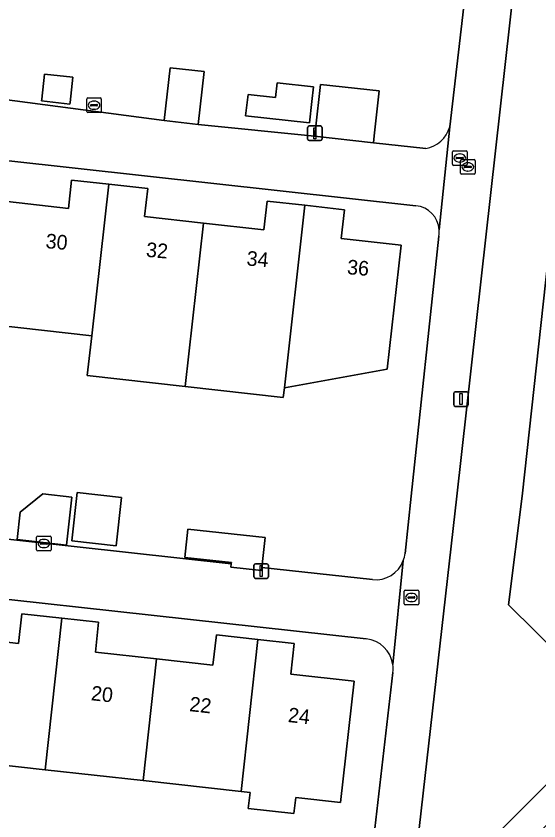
# Model space of a CAD drawing. Extents: x 161928 to 163071, y 386474 to 387428.
# Drawn here: x 162706 to 162741.8, y 386977.8 to 387032.8 of the extents above; entities that cross this region are included whole.
import ezdxf

# ---------------------------------------------------------------- set-up
doc = ezdxf.new("R2010")
doc.units = 0
for name, color, linetype in [('IMGEO_Brandkraan', 7, 'Continuous'), ('IMGEO_Erf', 7, 'Continuous'), ('IMGEO_Groenvoorziening', 7, 'Continuous'), ('IMGEO_Kolk', 7, 'Continuous'), ('IMGEO_Lichtmast', 7, 'Continuous'), ('IMGEO_Pand', 7, 'Continuous'), ('IMGEO_Pand_nummerreeks', 7, 'Continuous'), ('IMGEO_Rioolput', 7, 'Continuous'), ('IMGEO_Voetpad_halfverhard', 7, 'Continuous'), ('IMGEO_Voetpad_open', 7, 'Continuous')]:
    doc.layers.add(name, color=color, linetype=linetype)

msp = doc.modelspace()

# ---------------------------------------------------------------- linework, layer by layer
at = {"layer": 'IMGEO_Brandkraan'}
for p, q in [((162736.398, 387022.097), (162736.398, 387022.949)), ((162736.473, 387023.023), (162737.325, 387023.023)), ((162736.886, 387022.803), (162736.911, 387022.803)), ((162737.399, 387022.949), (162737.399, 387022.097)), ((162736.657, 387022.517), (162736.657, 387022.529)), ((162737.095, 387022.48), (162736.697, 387022.48)), ((162736.7, 387022.566), (162737.098, 387022.566)), ((162736.909, 387022.243), (162736.884, 387022.243)), ((162737.141, 387022.529), (162737.141, 387022.517)), ((162737.325, 387022.023), (162736.473, 387022.023))]:
    msp.add_line(p, q, dxfattribs=at)
for points in [[(162736.398, 387022.097), (162736.398, 387022.949)], [(162736.473, 387023.023), (162737.325, 387023.023)], [(162737.399, 387022.949), (162737.399, 387022.097)], [(162737.325, 387022.023), (162736.473, 387022.023)]]:
    msp.add_lwpolyline(points, dxfattribs=at)
for centre, radius, start, end in [((162736.475, 387022.947), 0.0765, 91.552, 178.448), ((162736.475, 387022.947), 0.0765, 91.552, 178.448), ((162737.323, 387022.947), 0.0765, 1.552, 88.448), ((162737.323, 387022.947), 0.0765, 1.552, 88.448), ((162736.475, 387022.099), 0.0765, 181.552, 268.448), ((162736.475, 387022.099), 0.0765, 181.552, 268.448), ((162736.697, 387022.526), 0.0403, 85.8775, 175.7526), ((162736.694, 387022.516), 0.0366, 178.938, 274.7102), ((162737.098, 387022.523), 0.043, 264.8664, 352.4533), ((162737.102, 387022.528), 0.0386, 1.7309, 96.639), ((162737.323, 387022.099), 0.0765, 271.552, 358.448), ((162737.323, 387022.099), 0.0765, 271.552, 358.448)]:
    msp.add_arc(centre, radius, start, end, dxfattribs=at)
for centre, major_axis, ratio, start_param, end_param in [((162736.885, 387022.523), (-0.387, 0.002), 0.722429, 4.712389, 7.853982), ((162736.91, 387022.523), (-0.39, 0.002), 0.717154, 1.570796, 4.712389)]:
    msp.add_ellipse(centre, major_axis=major_axis, ratio=ratio, start_param=start_param, end_param=end_param, dxfattribs=at)
at = {"layer": 'IMGEO_Erf'}
for points in [[(162735.66, 387025.258), (162738.286, 387047.884)], [(162692.184, 387028.852), (162716.125, 387025.692), (162716.528, 387029.307), (162718.86, 387029.047), (162718.457, 387025.432), (162726.414, 387024.629), (162726.466, 387025.095), (162726.811, 387028.172), (162730.839, 387027.721), (162730.495, 387024.653), (162730.442, 387024.178), (162734.025, 387023.78)], [(162733.342, 387019.869), (162691.449, 387024.479)], [(162705.4, 387020.152), (162709.566, 387019.685), (162709.783, 387021.624), (162712.326, 387021.339), (162714.997, 387021.04), (162714.784, 387019.134), (162718.819, 387018.682), (162722.938, 387018.22), (162723.159, 387020.19), (162725.748, 387019.9), (162728.459, 387019.597), (162728.239, 387017.63), (162732.328, 387017.172), (162731.379, 387008.697), (162724.348, 387007.411), (162724.274, 387006.755), (162717.566, 387007.507), (162710.859, 387008.258), (162711.161, 387010.961), (162704.454, 387011.712)], [(162732.605, 386996.089), (162733.022, 387000), (162734.916, 387017.787)], [(162688.859, 386998.88), (162720.713, 386995.363), (162720.724, 386995.465), (162717.531, 386995.817), (162717.745, 386997.75), (162723.025, 386997.166), (162722.8, 386995.132), (162730.368, 386994.296)], [(162729.945, 386990.245), (162688.476, 386994.802)], [(162702.181, 386990.368), (162706.147, 386989.93), (162706.371, 386991.958), (162709.115, 386991.655), (162711.638, 386991.376), (162711.412, 386989.326), (162715.598, 386988.863), (162719.461, 386988.436), (162719.692, 386990.521), (162722.537, 386990.206), (162725.023, 386989.931), (162724.791, 386987.829), (162729.112, 386987.351), (162728.195, 386979.057), (162725.125, 386979.396), (162725.004, 386978.303), (162721.877, 386978.648), (162721.998, 386979.742), (162721.388, 386979.809), (162714.679, 386980.551), (162707.969, 386981.292), (162701.26, 386982.033)], [(162729.239, 386965.998), (162731.775, 386987.949)]]:
    msp.add_lwpolyline(points, dxfattribs=at)
for points in [[(162709.686, 387026.936), (162709.686, 387026.934), (162709.673, 387026.818), (162707.728, 387027.036), (162707.74, 387027.147), (162707.933, 387028.87), (162709.878, 387028.652)], [(162726.344, 387028.005), (162726.231, 387026.995), (162726.067, 387025.531), (162721.694, 387026.021), (162721.858, 387027.485), (162723.732, 387027.275), (162723.845, 387028.286)], [(162707.812, 387000.157), (162709.795, 386999.938), (162709.433, 386996.658), (162706.054, 386997.031), (162706.26, 386998.899)], [(162713.203, 386999.92), (162712.838, 386996.612), (162709.803, 386996.947), (162710.168, 387000.255)]]:
    msp.add_lwpolyline(points, close=True, dxfattribs=at)
for centre, radius, start, end in [((162733.652, 387025.836), 2.089, 280.2755, 343.9501), ((162733.155, 387018.091), 1.788, 4.1451, 83.9835), ((162733.13, 387018.095), 1.813, 350.2232, 3.9596), ((162730.598, 386996.308), 2.019, 339.1758, 353.7806), ((162730.59, 386996.311), 2.027, 263.7021, 339.168), ((162729.717, 386988.187), 2.071, 8.3612, 83.6883), ((162729.705, 386988.184), 2.084, 353.5246, 8.3887)]:
    msp.add_arc(centre, radius, start, end, dxfattribs=at)
at = {"layer": 'IMGEO_Groenvoorziening'}
for points in [[(162797.378, 387076.371), (162793.403, 387039.835), (162794.847, 387039.225), (162788.283, 387031.326), (162787.129, 387032.285), (162783.462, 387032.587), (162765.128, 387034.098), (162752.769, 387038.09), (162753.097, 387040.852), (162754.399, 387051.81), (162746.404, 387052.697), (162742.11, 387053.173), (162736.14, 387000), (162733.062, 386972.835)], [(162736.425, 386974.441), (162747.184, 386985.166), (162739.684, 386992.573), (162740.623, 387000), (162742.886, 387020.627), (162749.79, 387013.755), (162762.672, 387000.932), (162771.704, 387009.933), (162782.428, 387020.251), (162793.561, 387031.419), (162796.492, 387034.581), (162799.565, 387038.456), (162803.095, 387043.649), (162809.51, 387054.063)]]:
    msp.add_lwpolyline(points, dxfattribs=at)
msp.add_lwpolyline([(162762.672, 387000.932), (162749.79, 387013.755), (162742.886, 387020.627), (162740.623, 387000), (162739.684, 386992.573), (162747.184, 386985.166), (162761.741, 387000)], close=True, dxfattribs=at)
at = {"layer": 'IMGEO_Kolk'}
for p, q in [((162710.819, 387026.317), (162710.819, 387027.169)), ((162710.894, 387027.243), (162711.746, 387027.243)), ((162711.82, 387027.169), (162711.82, 387026.317)), ((162711.078, 387026.737), (162711.078, 387026.749)), ((162711.516, 387026.7), (162711.118, 387026.7)), ((162711.121, 387026.786), (162711.519, 387026.786)), ((162711.307, 387027.023), (162711.332, 387027.023)), ((162711.562, 387026.749), (162711.562, 387026.737)), ((162711.746, 387026.243), (162710.894, 387026.243)), ((162711.33, 387026.463), (162711.305, 387026.463)), ((162707.389, 386996.336), (162707.389, 386997.188)), ((162707.464, 386997.262), (162708.316, 386997.262)), ((162707.648, 386996.756), (162707.648, 386996.768)), ((162707.691, 386996.805), (162708.089, 386996.805)), ((162707.877, 386997.042), (162707.902, 386997.042)), ((162708.132, 386996.768), (162708.132, 386996.756)), ((162708.39, 386997.188), (162708.39, 386996.336)), ((162708.316, 386996.262), (162707.464, 386996.262)), ((162708.086, 386996.719), (162707.688, 386996.719)), ((162707.9, 386996.482), (162707.875, 386996.482))]:
    msp.add_line(p, q, dxfattribs=at)
for points in [[(162710.819, 387026.317), (162710.819, 387027.169)], [(162710.894, 387027.243), (162711.746, 387027.243)], [(162711.82, 387027.169), (162711.82, 387026.317)], [(162711.746, 387026.243), (162710.894, 387026.243)], [(162707.389, 386996.336), (162707.389, 386997.188)], [(162707.464, 386997.262), (162708.316, 386997.262)], [(162708.39, 386997.188), (162708.39, 386996.336)], [(162708.316, 386996.262), (162707.464, 386996.262)]]:
    msp.add_lwpolyline(points, dxfattribs=at)
for centre, radius, start, end in [((162710.896, 387027.167), 0.0765, 91.552, 178.448), ((162710.896, 387027.167), 0.0765, 91.552, 178.448), ((162711.744, 387027.167), 0.0765, 1.552, 88.448), ((162711.744, 387027.167), 0.0765, 1.552, 88.448), ((162711.118, 387026.746), 0.0403, 85.8775, 175.7526), ((162711.115, 387026.736), 0.0366, 178.938, 274.7102), ((162711.519, 387026.743), 0.043, 264.8664, 352.4533), ((162711.523, 387026.748), 0.0386, 1.7309, 96.639), ((162710.896, 387026.319), 0.0765, 181.552, 268.448), ((162710.896, 387026.319), 0.0765, 181.552, 268.448), ((162711.744, 387026.319), 0.0765, 271.552, 358.448), ((162711.744, 387026.319), 0.0765, 271.552, 358.448), ((162707.466, 386997.186), 0.0765, 91.552, 178.448), ((162707.466, 386997.186), 0.0765, 91.552, 178.448), ((162707.688, 386996.765), 0.0403, 85.8775, 175.7526), ((162708.093, 386996.767), 0.0386, 1.7309, 96.639), ((162708.314, 386997.186), 0.0765, 1.552, 88.448), ((162708.314, 386997.186), 0.0765, 1.552, 88.448), ((162707.466, 386996.338), 0.0765, 181.552, 268.448), ((162707.466, 386996.338), 0.0765, 181.552, 268.448), ((162707.685, 386996.755), 0.0366, 178.938, 274.7102), ((162708.089, 386996.762), 0.043, 264.8664, 352.4533), ((162708.314, 386996.338), 0.0765, 271.552, 358.448), ((162708.314, 386996.338), 0.0765, 271.552, 358.448)]:
    msp.add_arc(centre, radius, start, end, dxfattribs=at)
for centre, major_axis, ratio, start_param, end_param in [((162711.306, 387026.743), (-0.387, 0.002), 0.722429, 4.712389, 7.853982), ((162711.331, 387026.743), (-0.39, 0.002), 0.717154, 1.570796, 4.712389), ((162707.876, 386996.762), (-0.387, 0.002), 0.722429, 4.712389, 7.853982), ((162707.901, 386996.762), (-0.39, 0.002), 0.717154, 1.570796, 4.712389)]:
    msp.add_ellipse(centre, major_axis=major_axis, ratio=ratio, start_param=start_param, end_param=end_param, dxfattribs=at)
at = {"layer": 'IMGEO_Lichtmast'}
for p, q in [((162725.934, 387024.424), (162725.934, 387025.224)), ((162725.934, 387025.224), (162725.934, 387024.424)), ((162726.034, 387025.324), (162726.824, 387025.324)), ((162726.824, 387025.324), (162726.034, 387025.324)), ((162726.924, 387025.224), (162726.924, 387024.424)), ((162726.924, 387024.424), (162726.924, 387025.224)), ((162726.824, 387024.324), (162726.034, 387024.324)), ((162726.034, 387024.324), (162726.824, 387024.324)), ((162735.936, 387006.242), (162735.936, 387007.042)), ((162735.936, 387007.042), (162735.936, 387006.242)), ((162736.036, 387007.142), (162736.826, 387007.142)), ((162736.826, 387007.142), (162736.036, 387007.142)), ((162736.926, 387007.042), (162736.926, 387006.242)), ((162736.926, 387006.242), (162736.926, 387007.042)), ((162736.826, 387006.142), (162736.036, 387006.142)), ((162736.036, 387006.142), (162736.826, 387006.142)), ((162722.264, 386994.478), (162722.264, 386995.278)), ((162722.264, 386995.278), (162722.264, 386994.478)), ((162722.364, 386995.378), (162723.154, 386995.378)), ((162723.154, 386995.378), (162722.364, 386995.378)), ((162723.254, 386995.278), (162723.254, 386994.478)), ((162723.254, 386994.478), (162723.254, 386995.278)), ((162723.154, 386994.378), (162722.364, 386994.378)), ((162722.364, 386994.378), (162723.154, 386994.378))]:
    msp.add_line(p, q, dxfattribs=at)
for points in [[(162726.354, 387025.199), (162726.504, 387025.199), (162726.504, 387024.449), (162726.354, 387024.449), (162726.354, 387025.199)], [(162736.356, 387007.017), (162736.506, 387007.017), (162736.506, 387006.267), (162736.356, 387006.267), (162736.356, 387007.017)], [(162722.684, 386995.253), (162722.834, 386995.253), (162722.834, 386994.503), (162722.684, 386994.503), (162722.684, 386995.253)]]:
    msp.add_lwpolyline(points, dxfattribs=at)
for centre, start, end in [((162726.034, 387025.224), 90, 180), ((162726.034, 387025.224), 90, 180), ((162726.824, 387025.224), 0, 90), ((162726.824, 387025.224), 360, 90), ((162726.034, 387024.424), 180, 270), ((162726.034, 387024.424), 180, 270), ((162726.824, 387024.424), 270, 0), ((162726.824, 387024.424), 270, 0), ((162736.036, 387007.042), 90, 180), ((162736.036, 387007.042), 90, 180), ((162736.826, 387007.042), 0, 90), ((162736.826, 387007.042), 360, 90), ((162736.036, 387006.242), 180, 270), ((162736.036, 387006.242), 180, 270), ((162736.826, 387006.242), 270, 0), ((162736.826, 387006.242), 270, 0), ((162722.364, 386995.278), 90, 180), ((162722.364, 386995.278), 90, 180), ((162723.154, 386995.278), 0, 90), ((162723.154, 386995.278), 360, 90), ((162722.364, 386994.478), 180, 270), ((162722.364, 386994.478), 180, 270), ((162723.154, 386994.478), 270, 0), ((162723.154, 386994.478), 270, 0)]:
    msp.add_arc(centre, 0.1, start, end, dxfattribs=at)
at = {"layer": 'IMGEO_Pand'}
for points in [[(162718.86, 387029.047), (162716.528, 387029.307), (162716.125, 387025.692), (162718.457, 387025.432)], [(162707.74, 387027.147), (162707.728, 387027.036), (162709.673, 387026.818), (162709.686, 387026.934), (162709.686, 387026.936), (162709.878, 387028.652), (162707.933, 387028.87)], [(162726.344, 387028.005), (162723.845, 387028.286), (162723.732, 387027.275), (162721.858, 387027.485), (162721.694, 387026.021), (162726.067, 387025.531), (162726.231, 387026.995)], [(162730.839, 387027.721), (162726.811, 387028.172), (162726.466, 387025.095), (162726.414, 387024.629), (162730.442, 387024.178), (162730.495, 387024.653)], [(162712.326, 387021.339), (162709.783, 387021.624), (162709.566, 387019.685), (162705.4, 387020.152), (162704.454, 387011.712), (162711.161, 387010.961)], [(162718.819, 387018.682), (162714.784, 387019.134), (162714.997, 387021.04), (162712.326, 387021.339), (162711.161, 387010.961), (162710.859, 387008.258), (162717.566, 387007.507)], [(162717.566, 387007.507), (162724.274, 387006.755), (162724.348, 387007.411), (162725.748, 387019.9), (162723.159, 387020.19), (162722.938, 387018.22), (162718.819, 387018.682)], [(162724.348, 387007.411), (162731.379, 387008.697), (162732.328, 387017.172), (162728.239, 387017.63), (162728.459, 387019.597), (162725.748, 387019.9)], [(162706.26, 386998.899), (162706.054, 386997.031), (162709.433, 386996.658), (162709.795, 386999.938), (162707.812, 387000.157)], [(162713.203, 386999.92), (162710.168, 387000.255), (162709.803, 386996.947), (162712.838, 386996.612)], [(162723.025, 386997.166), (162717.745, 386997.75), (162717.531, 386995.817), (162720.724, 386995.465), (162720.713, 386995.363), (162720.69, 386995.155), (162722.777, 386994.924), (162722.8, 386995.132)], [(162709.115, 386991.655), (162706.371, 386991.958), (162706.147, 386989.93), (162702.181, 386990.368), (162701.26, 386982.033), (162707.969, 386981.292)], [(162707.969, 386981.292), (162714.679, 386980.551), (162715.598, 386988.863), (162711.412, 386989.326), (162711.638, 386991.376), (162709.115, 386991.655)], [(162722.537, 386990.206), (162719.692, 386990.521), (162719.461, 386988.436), (162715.598, 386988.863), (162714.679, 386980.551), (162721.388, 386979.809)], [(162729.112, 386987.351), (162724.791, 386987.829), (162725.023, 386989.931), (162722.537, 386990.206), (162721.388, 386979.809), (162721.998, 386979.742), (162721.877, 386978.648), (162725.004, 386978.303), (162725.125, 386979.396), (162728.195, 386979.057)]]:
    msp.add_lwpolyline(points, close=True, dxfattribs=at)
at = {"layer": 'IMGEO_Rioolput'}
for p, q in [((162735.853, 387022.705), (162735.853, 387023.557)), ((162735.928, 387023.631), (162736.78, 387023.631)), ((162736.341, 387023.411), (162736.366, 387023.411)), ((162736.854, 387023.557), (162736.854, 387022.705)), ((162736.112, 387023.125), (162736.112, 387023.137)), ((162736.55, 387023.088), (162736.152, 387023.088)), ((162736.155, 387023.174), (162736.553, 387023.174)), ((162736.364, 387022.851), (162736.339, 387022.851)), ((162736.596, 387023.137), (162736.596, 387023.125)), ((162736.78, 387022.631), (162735.928, 387022.631)), ((162732.539, 386992.644), (162732.539, 386993.496)), ((162732.614, 386993.57), (162733.466, 386993.57)), ((162733.54, 386993.496), (162733.54, 386992.644)), ((162732.798, 386993.064), (162732.798, 386993.076)), ((162733.236, 386993.027), (162732.838, 386993.027)), ((162732.841, 386993.113), (162733.239, 386993.113)), ((162733.027, 386993.35), (162733.052, 386993.35)), ((162733.282, 386993.076), (162733.282, 386993.064)), ((162733.466, 386992.57), (162732.614, 386992.57)), ((162733.05, 386992.79), (162733.025, 386992.79))]:
    msp.add_line(p, q, dxfattribs=at)
for points in [[(162735.853, 387022.705), (162735.853, 387023.557)], [(162735.928, 387023.631), (162736.78, 387023.631)], [(162736.854, 387023.557), (162736.854, 387022.705)], [(162736.78, 387022.631), (162735.928, 387022.631)], [(162732.539, 386992.644), (162732.539, 386993.496)], [(162732.614, 386993.57), (162733.466, 386993.57)], [(162733.54, 386993.496), (162733.54, 386992.644)], [(162733.466, 386992.57), (162732.614, 386992.57)]]:
    msp.add_lwpolyline(points, dxfattribs=at)
for centre, radius, start, end in [((162735.93, 387023.555), 0.0765, 91.552, 178.448), ((162735.93, 387023.555), 0.0765, 91.552, 178.448), ((162736.778, 387023.555), 0.0765, 1.552, 88.448), ((162736.778, 387023.555), 0.0765, 1.552, 88.448), ((162735.93, 387022.707), 0.0765, 181.552, 268.448), ((162735.93, 387022.707), 0.0765, 181.552, 268.448), ((162736.152, 387023.134), 0.0403, 85.8775, 175.7526), ((162736.149, 387023.124), 0.0366, 178.938, 274.7102), ((162736.553, 387023.131), 0.043, 264.8664, 352.4533), ((162736.557, 387023.136), 0.0386, 1.7309, 96.639), ((162736.778, 387022.707), 0.0765, 271.552, 358.448), ((162736.778, 387022.707), 0.0765, 271.552, 358.448), ((162732.616, 386993.494), 0.0765, 91.552, 178.448), ((162732.616, 386993.494), 0.0765, 91.552, 178.448), ((162733.464, 386993.494), 0.0765, 1.552, 88.448), ((162733.464, 386993.494), 0.0765, 1.552, 88.448), ((162732.838, 386993.073), 0.0403, 85.8775, 175.7526), ((162732.835, 386993.063), 0.0366, 178.938, 274.7102), ((162733.239, 386993.07), 0.043, 264.8664, 352.4533), ((162733.243, 386993.075), 0.0386, 1.7309, 96.639), ((162732.616, 386992.646), 0.0765, 181.552, 268.448), ((162732.616, 386992.646), 0.0765, 181.552, 268.448), ((162733.464, 386992.646), 0.0765, 271.552, 358.448), ((162733.464, 386992.646), 0.0765, 271.552, 358.448)]:
    msp.add_arc(centre, radius, start, end, dxfattribs=at)
for centre, major_axis, ratio, start_param, end_param in [((162736.34, 387023.131), (-0.387, 0.002), 0.722429, 4.712389, 7.853982), ((162736.365, 387023.131), (-0.39, 0.002), 0.717154, 1.570796, 4.712389), ((162733.026, 386993.07), (-0.387, 0.002), 0.722429, 4.712389, 7.853982), ((162733.051, 386993.07), (-0.39, 0.002), 0.717154, 1.570796, 4.712389)]:
    msp.add_ellipse(centre, major_axis=major_axis, ratio=ratio, start_param=start_param, end_param=end_param, dxfattribs=at)
at = {"layer": 'IMGEO_Voetpad_halfverhard'}
msp.add_lwpolyline([(162809.51, 387054.063), (162803.095, 387043.649), (162799.565, 387038.456), (162796.492, 387034.581), (162793.561, 387031.419), (162782.428, 387020.251), (162771.704, 387009.933), (162762.672, 387000.932), (162761.741, 387000), (162747.184, 386985.166), (162736.425, 386974.441), (162735.377, 386973.356), (162734.879, 386972.962), (162734.464, 386972.796), (162733.593, 386972.775), (162733.062, 386972.835), (162732.493, 386967.738), (162764.875, 387000.002)], dxfattribs=at)
at = {"layer": 'IMGEO_Voetpad_open'}
for points in [[(162721.08, 386924.534), (162728.42, 386920.117), (162728.355, 386920.16), (162728.2, 386920.279), (162728.055, 386920.411), (162727.923, 386920.555), (162727.805, 386920.711), (162727.701, 386920.877), (162727.612, 386921.051), (162727.539, 386921.233), (162727.482, 386921.42), (162727.442, 386921.612), (162727.42, 386921.806), (162727.415, 386922.002), (162727.428, 386922.197), (162732.493, 386967.738), (162733.062, 386972.835), (162736.14, 387000), (162742.11, 387053.173)], [(162738.286, 387047.884), (162735.66, 387025.258), (162734.938, 387018.22)], [(162716.125, 387025.692), (162692.184, 387028.852)], [(162734.025, 387023.78), (162730.442, 387024.178), (162726.414, 387024.629), (162718.457, 387025.432), (162716.125, 387025.692)], [(162734.938, 387018.22), (162735.66, 387025.258)], [(162691.449, 387024.479), (162733.342, 387019.869)], [(162734.916, 387017.787), (162733.022, 387000), (162732.605, 386996.089)], [(162720.713, 386995.363), (162688.859, 386998.88)], [(162730.368, 386994.296), (162722.8, 386995.132), (162722.777, 386994.924), (162720.69, 386995.155), (162720.713, 386995.363)], [(162731.766, 386988.488), (162732.485, 386995.59)], [(162732.485, 386995.59), (162731.766, 386988.488)], [(162688.476, 386994.802), (162729.945, 386990.245)], [(162731.775, 386987.949), (162729.239, 386965.998)]]:
    msp.add_lwpolyline(points, dxfattribs=at)
for centre, radius, start, end in [((162733.652, 387025.836), 2.089, 280.2755, 343.9501), ((162733.155, 387018.091), 1.788, 4.1451, 83.9835), ((162733.13, 387018.095), 1.813, 350.2232, 3.9596), ((162730.598, 386996.308), 2.019, 339.1758, 353.7806), ((162730.59, 386996.311), 2.027, 263.7021, 339.168), ((162729.717, 386988.187), 2.071, 8.3612, 83.6883), ((162729.705, 386988.184), 2.084, 353.5246, 8.3887)]:
    msp.add_arc(centre, radius, start, end, dxfattribs=at)

# ---------------------------------------------------------------- texts
at = {"layer": 'IMGEO_Pand_nummerreeks'}
for s, rotation, p in [('30', 355.0717, (162707.983, 387016.97)), ('32', 355.0717, (162714.854, 387016.378)), ('34', 355.0717, (162721.735, 387015.785)), ('36', 355.0717, (162728.612, 387015.192)), ('20', 353.6817, (162711.078, 386986.048)), ('22', 353.6817, (162717.814, 386985.301)), ('24', 353.6803, (162724.559, 386984.556))]:
    msp.add_text(s, height=1, rotation=rotation, dxfattribs=at).set_placement(p)

doc.saveas('drawing.dxf')
